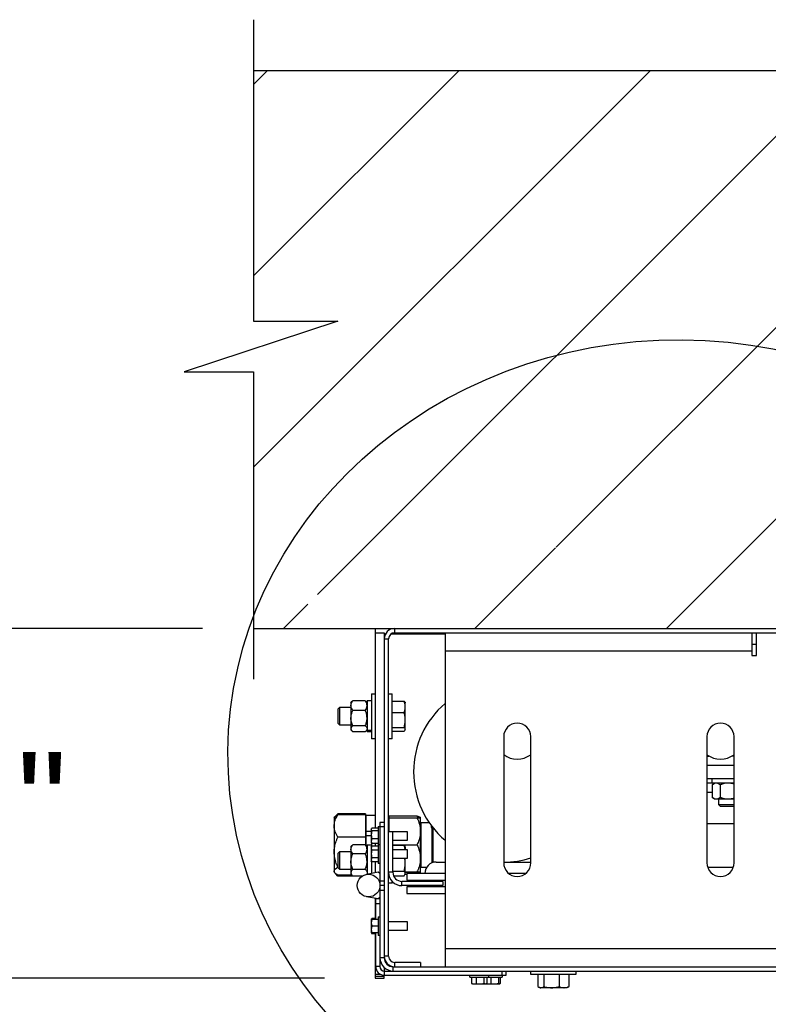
# Model space of a CAD drawing. Header units: inches. Extents: x 170 to 288, y 234 to 248.
# Tile 369 of 480: x 250.699 to 251.39, y 237.69 to 238.6. Entities that reach past the tile are written whole.
import ezdxf

# ---------------------------------------------------------------- set-up
doc = ezdxf.new("R2010")
doc.units = ezdxf.units.IN
doc.header["$LTSCALE"] = 0.25
doc.header["$MEASUREMENT"] = 0
for name, color, linetype in [('ANNOTATIONS', 1, 'Continuous'), ('DETAILS', 4, 'Continuous'), ('STANDARD Z GUIDE MOTOR RH', 7, 'Continuous')]:
    doc.layers.add(name, color=color, linetype=linetype)
doc.styles.add('ARIAL', font='arial.ttf', dxfattribs={"height": 0.09375})
doc.dimstyles.new('STANDARD$0', dxfattribs={"dimtxt": 0.09375, "dimasz": 0.09375, "dimexe": 0.03125, "dimexo": 0.046875, "dimgap": 0.09, "dimtad": 0, "dimtih": 1, "dimtoh": 1, "dimdec": 4, "dimzin": 0, "dimdsep": 46, "dimtxsty": 'ARIAL', "dimcen": 0.09, "dimadec": 0, "dimazin": 0, "dimtfac": 1, "dimtdec": 4, "dimtofl": 0, "dimtmove": 0, "dimatfit": 1, "dimfxl": 1, "dimtolj": 1, "dimtzin": 0, "dimarcsym": 0})

# ---------------------------------------------------------------- blocks, each defined once
blk = doc.blocks.new('*D39')
at = {"layer": 'ANNOTATIONS', "color": 0, "lineweight": -2, "transparency": 16777216}
for p, q in [((251.60208, 237.68664), (251.60208, 237.31318)), ((251.02708, 237.66778), (251.02708, 237.31318)), ((250.93333, 237.34443), (250.83958, 237.34443)), ((251.69583, 237.34443), (251.78958, 237.34443))]:
    blk.add_line(p, q, dxfattribs=at)
at = {"layer": 'ANNOTATIONS', "color": 0, "transparency": 16777216}
for points in [[(250.93333, 237.36005), (250.93333, 237.3288), (251.02708, 237.34443)], [(251.69583, 237.36005), (251.69583, 237.3288), (251.60208, 237.34443)]]:
    blk.add_solid(points, dxfattribs=at)
at = {"layer": 'defpoints', "color": 0, "transparency": 16777216}
for p in [(251.60208, 237.73352), (251.02708, 237.71465), (251.60208, 237.34443)]:
    blk.add_point(p, dxfattribs=at)
at = {"layer": 'ANNOTATIONS', "color": 0, "transparency": 16777216, "insert": (251.31954, 237.34443), "char_height": 0.09375, "attachment_point": 5, "style": 'ARIAL'}
blk.add_mtext('\\A1;17 1/4"', dxfattribs=at)
blk = doc.blocks.new('*D40')
at = {"layer": 'ANNOTATIONS', "color": 0, "lineweight": -2, "transparency": 16777216}
for p, q in [((250.57373, 238.13143), (250.57373, 238.22518)), ((250.86771, 238.03768), (250.54248, 238.03768)), ((250.98021, 237.71465), (250.54248, 237.71465)), ((250.57373, 237.6209), (250.57373, 237.52715))]:
    blk.add_line(p, q, dxfattribs=at)
at = {"layer": 'ANNOTATIONS', "color": 0, "transparency": 16777216}
for points in [[(250.55811, 238.13143), (250.58936, 238.13143), (250.57373, 238.03768)], [(250.55811, 237.6209), (250.58936, 237.6209), (250.57373, 237.71465)]]:
    blk.add_solid(points, dxfattribs=at)
at = {"layer": 'defpoints', "color": 0, "transparency": 16777216}
for p in [(250.57373, 238.03768), (250.91458, 238.03768), (251.02708, 237.71465)]:
    blk.add_point(p, dxfattribs=at)
at = {"layer": 'ANNOTATIONS', "color": 0, "transparency": 16777216, "insert": (250.57373, 237.87617), "char_height": 0.09375, "attachment_point": 5, "style": 'ARIAL'}
blk.add_mtext('\\A1;9 1/2" ', dxfattribs=at)

msp = doc.modelspace()

# ---------------------------------------------------------------- hatches: boundary and pattern name
at = {"layer": 'STANDARD Z GUIDE MOTOR RH'}
h = msp.add_hatch(dxfattribs=at)
h.set_pattern_fill('ANSI31', color=256)
edge = h.paths.add_edge_path()
edge.add_ellipse((251.30783, 237.92112), major_axis=(0.41679, -0.00287), ratio=0.919729, start_angle=45.45355, end_angle=161.00699)
edge.add_line((250.91458, 238.04859), (250.91458, 238.03768))
edge.add_line((250.91458, 238.03768), (251.60208, 238.03768))
edge.add_line((251.60208, 238.03768), (251.60208, 238.1923))
edge = h.paths.add_edge_path()
edge.add_line((251.60208, 238.55331), (250.91458, 238.55331))
edge.add_line((250.91458, 238.55331), (250.91458, 238.32179))
edge.add_line((250.91458, 238.32179), (250.99255, 238.32179))
edge.add_line((250.99255, 238.32179), (250.85048, 238.27489))
edge.add_line((250.85048, 238.27489), (250.91458, 238.27489))
edge.add_line((250.91458, 238.27489), (250.91458, 238.04859))
edge.add_ellipse((251.30783, 237.92112), major_axis=(0.41679, -0.00287), ratio=0.919729, start_angle=45.45355, end_angle=161.00699, ccw=False)
edge.add_line((251.60208, 238.1923), (251.60208, 238.55331))
h.paths.add_polyline_path([(256.28958, 238.55331), (255.60208, 238.55331), (255.60208, 238.03768), (256.28958, 238.03768), (256.28958, 238.27489), (256.35369, 238.27489), (256.21162, 238.32179), (256.28958, 238.32179)])

# ---------------------------------------------------------------- linework, layer by layer
at = {"layer": 'DETAILS'}
msp.add_ellipse((251.30783, 237.92112), major_axis=(0.41679, -0.00287), ratio=0.919729, dxfattribs=at)
at = {"layer": 'STANDARD Z GUIDE MOTOR RH'}
for p, q in [((250.91458, 238.60018), (250.91458, 238.32179)), ((250.91458, 238.55331), (251.60208, 238.55331)), ((250.99255, 238.32179), (250.85048, 238.27489)), ((250.91458, 238.32179), (250.99255, 238.32179)), ((250.85048, 238.27489), (250.91458, 238.27489)), ((250.91458, 238.27489), (250.91458, 237.99081)), ((250.91458, 238.03768), (251.60208, 238.03768)), ((251.02708, 238.03768), (251.02708, 237.85317)), ((251.04505, 238.03372), (251.04505, 238.03768)), ((251.04505, 238.03768), (251.59245, 238.03768)), ((251.02708, 238.03372), (251.03542, 238.03372)), ((251.03542, 238.03372), (251.03542, 237.73352)), ((251.03542, 238.0328), (251.03667, 238.0328)), ((251.03542, 238.02805), (251.03938, 238.02805)), ((251.03938, 237.73482), (251.03938, 238.02805)), ((251.04196, 238.0328), (251.09155, 238.0328)), ((251.04505, 238.03372), (251.59245, 238.03372)), ((251.09155, 238.03372), (251.09155, 237.72518)), ((251.37488, 238.03372), (251.37488, 238.01288)), ((251.37905, 238.01288), (251.37905, 238.03372)), ((251.37488, 238.0233), (251.37905, 238.0233)), ((251.09155, 238.01705), (251.37488, 238.01705)), ((251.37488, 238.01288), (251.37905, 238.01288)), ((251.02375, 237.97747), (251.02708, 237.97747)), ((251.02375, 237.97747), (251.02375, 237.9358)), ((251.03938, 237.97747), (251.04272, 237.97747)), ((251.04272, 237.9358), (251.04272, 237.97747)), ((250.99272, 237.96344), (250.99424, 237.96497)), ((250.99272, 237.94983), (250.99272, 237.96344)), ((250.99424, 237.96497), (251.00465, 237.96497)), ((250.99424, 237.9483), (250.99424, 237.96497)), ((251.00465, 237.96913), (251.00548, 237.9701)), ((251.00465, 237.96913), (251.00465, 237.94413)), ((251.01792, 237.97092), (251.00632, 237.97092)), ((251.01876, 237.9701), (251.01958, 237.96913)), ((251.01958, 237.97112), (251.02375, 237.97112)), ((251.01958, 237.97112), (251.01958, 237.94215)), ((251.04272, 237.97053), (251.05373, 237.97053)), ((251.05461, 237.96955), (251.05485, 237.96913)), ((251.05485, 237.94413), (251.05485, 237.96913)), ((251.01792, 237.96199), (251.00632, 237.96199)), ((251.04272, 237.96018), (251.05373, 237.96018)), ((250.99424, 237.9483), (250.99272, 237.94983)), ((251.00465, 237.9483), (250.99424, 237.9483)), ((251.01792, 237.94771), (251.00632, 237.94771)), ((251.04272, 237.94629), (251.05373, 237.94629)), ((251.00548, 237.94317), (251.00465, 237.94413)), ((251.01792, 237.94235), (251.00632, 237.94235)), ((251.01958, 237.94413), (251.01876, 237.94317)), ((251.01958, 237.94365), (251.02375, 237.94365)), ((251.01958, 237.94281), (251.02375, 237.94281)), ((251.02375, 237.94215), (251.01958, 237.94215)), ((251.04272, 237.94274), (251.05373, 237.94274)), ((251.05485, 237.94413), (251.05461, 237.94372)), ((251.14572, 237.93778), (251.14572, 237.82112)), ((251.17072, 237.82112), (251.17072, 237.93778)), ((251.33343, 237.93778), (251.33343, 237.82112)), ((251.35843, 237.82112), (251.35843, 237.93778)), ((251.02708, 237.9358), (251.02375, 237.9358)), ((251.04272, 237.9358), (251.03938, 237.9358)), ((251.33343, 237.91987), (251.3353, 237.91987)), ((251.35843, 237.91987), (251.35656, 237.91987)), ((251.33343, 237.91153), (251.35843, 237.91153)), ((251.33343, 237.89903), (251.35843, 237.89903)), ((251.35843, 237.89487), (251.33343, 237.89487)), ((251.33831, 237.89487), (251.33831, 237.89903)), ((251.33836, 237.8932), (251.3403, 237.89487)), ((251.33836, 237.8932), (251.33836, 237.8816)), ((251.34558, 237.8932), (251.34558, 237.8816)), ((251.33343, 237.8866), (251.33836, 237.8866)), ((251.3403, 237.87993), (251.33836, 237.8816)), ((251.35843, 237.87993), (251.3403, 237.87993)), ((251.34446, 237.87473), (251.34446, 237.87993)), ((251.34599, 237.8732), (251.34446, 237.87473)), ((251.35843, 237.87473), (251.34446, 237.87473)), ((251.35843, 237.8732), (251.34599, 237.8732)), ((250.98918, 237.86268), (250.98992, 237.86354)), ((250.98992, 237.86354), (250.99124, 237.86507)), ((250.99252, 237.86638), (250.99133, 237.86499)), ((251.01822, 237.86638), (250.99252, 237.86638)), ((251.01822, 237.86552), (250.99252, 237.86552)), ((251.01822, 237.86638), (251.01822, 237.83736)), ((251.01875, 237.86513), (251.02708, 237.86513)), ((251.01875, 237.83677), (251.01875, 237.86513)), ((251.03992, 237.85021), (251.03992, 237.86474)), ((251.03992, 237.86474), (251.06562, 237.86474)), ((251.06562, 237.86474), (251.0665, 237.86278)), ((250.98918, 237.86268), (250.98918, 237.81268)), ((251.01822, 237.86268), (251.01875, 237.86268)), ((251.02978, 237.85471), (251.03145, 237.85471)), ((251.02978, 237.85471), (251.02978, 237.82071)), ((251.03145, 237.85854), (251.03145, 237.72538)), ((251.03542, 237.85854), (251.03145, 237.85854)), ((251.03542, 237.85438), (251.03145, 237.85438)), ((251.03938, 237.86268), (251.03992, 237.86268)), ((251.03992, 237.8628), (251.06562, 237.8628)), ((251.06865, 237.86304), (251.06895, 237.86269)), ((251.06895, 237.81269), (251.06895, 237.86268)), ((251.06895, 237.85435), (251.06937, 237.85435)), ((251.06937, 237.85852), (251.07682, 237.85852)), ((251.06937, 237.81685), (251.06937, 237.85852)), ((251.07875, 237.85578), (251.07875, 237.85378)), ((251.07949, 237.8548), (251.07875, 237.8548)), ((251.35843, 237.85727), (251.33343, 237.85727)), ((251.02345, 237.85012), (251.01875, 237.85012)), ((251.02345, 237.84614), (251.01875, 237.84614)), ((251.02401, 237.85317), (251.02345, 237.85188)), ((251.02345, 237.85229), (251.02373, 237.85278)), ((251.02345, 237.85229), (251.02345, 237.83979)), ((251.02978, 237.85317), (251.02401, 237.85317)), ((251.02978, 237.8506), (251.02401, 237.8506)), ((251.03938, 237.85021), (251.05645, 237.85021)), ((251.03938, 237.85011), (251.04335, 237.85011)), ((251.04335, 237.81241), (251.04335, 237.85011)), ((251.05645, 237.85021), (251.05645, 237.84188)), ((251.07901, 237.85372), (251.08045, 237.85356)), ((251.07979, 237.82126), (251.07979, 237.85363)), ((251.08021, 237.85358), (251.08021, 237.82141)), ((251.08071, 237.82155), (251.08071, 237.85323)), ((251.01822, 237.84497), (250.99252, 237.84497)), ((251.00465, 237.8358), (251.00581, 237.83715)), ((251.00632, 237.83769), (251.0058, 237.83712)), ((251.01792, 237.83769), (251.00632, 237.83769)), ((251.01792, 237.83769), (251.01843, 237.83712)), ((251.01843, 237.83715), (251.01958, 237.8358)), ((251.01958, 237.83778), (251.02375, 237.83778)), ((251.01958, 237.83778), (251.01958, 237.81064)), ((251.02401, 237.84347), (251.02345, 237.8412)), ((251.02373, 237.8393), (251.02345, 237.83979)), ((251.02345, 237.83563), (251.02401, 237.83659)), ((251.02401, 237.83659), (251.02345, 237.83479)), ((251.02375, 237.83927), (251.02375, 237.83638)), ((251.02401, 237.83892), (251.02382, 237.83935)), ((251.02978, 237.84347), (251.02401, 237.84347)), ((251.02978, 237.83892), (251.02401, 237.83892)), ((251.02978, 237.83659), (251.02401, 237.83659)), ((251.02708, 237.83892), (251.02708, 237.83659)), ((251.02978, 237.83804), (251.03145, 237.83804)), ((251.05645, 237.84188), (251.04335, 237.84188)), ((251.04335, 237.83791), (251.06562, 237.83791)), ((251.04335, 237.83742), (251.05373, 237.83742)), ((251.05373, 237.83742), (251.05446, 237.83644)), ((251.05448, 237.83645), (251.05485, 237.8358)), ((250.99272, 237.83011), (250.99424, 237.83163)), ((250.99272, 237.81649), (250.99272, 237.83011)), ((250.99424, 237.83163), (251.00465, 237.83163)), ((250.99424, 237.81497), (250.99424, 237.83163)), ((251.00465, 237.8358), (251.00465, 237.8108)), ((251.01792, 237.82951), (251.00632, 237.82951)), ((251.02345, 237.83563), (251.02345, 237.82313)), ((251.02978, 237.83299), (251.02401, 237.83299)), ((251.04335, 237.83354), (251.05645, 237.83354)), ((251.05485, 237.8358), (251.05485, 237.83354)), ((251.05645, 237.83354), (251.05645, 237.82521)), ((251.02401, 237.82577), (251.02345, 237.82396)), ((251.02401, 237.82216), (251.02345, 237.82313)), ((251.02375, 237.82261), (251.02375, 237.81141)), ((251.02978, 237.82577), (251.02401, 237.82577)), ((251.02978, 237.82216), (251.02401, 237.82216)), ((251.02708, 237.82216), (251.02708, 237.81202)), ((251.03145, 237.82071), (251.02978, 237.82071)), ((251.05645, 237.82521), (251.04335, 237.82521)), ((251.05485, 237.8108), (251.05485, 237.82521)), ((251.06937, 237.82102), (251.06895, 237.82102)), ((251.08333, 237.82188), (251.09155, 237.82188)), ((251.14572, 237.82188), (251.17072, 237.82188)), ((250.98992, 237.81183), (250.98918, 237.81268)), ((250.99124, 237.8103), (250.98992, 237.81183)), ((250.99252, 237.80899), (250.99053, 237.8113)), ((250.99272, 237.81713), (250.99252, 237.81713)), ((251.00547, 237.80985), (250.99252, 237.80985)), ((251.00625, 237.80899), (250.99252, 237.80899)), ((250.99424, 237.81497), (250.99272, 237.81649)), ((251.00465, 237.81497), (250.99424, 237.81497)), ((251.00581, 237.80946), (251.00465, 237.8108)), ((251.01792, 237.81512), (251.00632, 237.81512)), ((251.01508, 237.80891), (251.00632, 237.80891)), ((251.02985, 237.81254), (251.01904, 237.81054)), ((251.01958, 237.8108), (251.01942, 237.8106)), ((251.01958, 237.81075), (251.02022, 237.81075)), ((251.03145, 237.8112), (251.02985, 237.81254)), ((251.04335, 237.81241), (251.03938, 237.81241)), ((251.04335, 237.81363), (251.05373, 237.81363)), ((251.044, 237.80919), (251.05373, 237.80919)), ((251.05485, 237.8108), (251.05448, 237.81016)), ((251.05475, 237.81063), (251.05625, 237.81063)), ((251.05485, 237.8128), (251.06562, 237.8128)), ((251.05485, 237.81257), (251.06562, 237.81257)), ((251.05625, 237.81147), (251.05625, 237.80522)), ((251.09155, 237.81147), (251.05625, 237.81147)), ((251.06895, 237.81268), (251.06865, 237.81233)), ((251.06895, 237.81268), (251.06895, 237.81268)), ((251.07442, 237.81685), (251.06937, 237.81685)), ((251.16616, 237.81147), (251.15027, 237.81147)), ((251.35768, 237.81685), (251.33418, 237.81685)), ((251.03542, 237.80438), (251.03145, 237.80438)), ((251.03542, 237.80021), (251.03145, 237.80021)), ((251.04272, 237.80247), (251.03938, 237.80247)), ((251.04272, 237.80247), (251.04272, 237.80399)), ((251.05168, 237.80011), (251.05168, 237.80408)), ((251.08938, 237.80408), (251.05168, 237.80408)), ((251.08938, 237.80011), (251.05168, 237.80011)), ((251.05625, 237.80522), (251.09155, 237.80522)), ((251.08938, 237.80408), (251.08938, 237.80011)), ((251.03145, 237.79602), (251.03542, 237.79602)), ((251.09155, 237.79897), (251.05625, 237.79897)), ((251.05625, 237.79897), (251.05625, 237.79272)), ((251.05625, 237.79272), (251.09155, 237.79272)), ((251.02985, 237.78788), (251.01904, 237.78989)), ((251.02708, 237.7884), (251.02708, 237.76988)), ((251.03145, 237.78788), (251.02748, 237.78788)), ((251.02748, 237.78788), (251.02748, 237.76893)), ((251.02748, 237.78372), (251.03145, 237.78372)), ((251.03145, 237.78922), (251.02985, 237.78788)), ((251.02401, 237.76893), (251.02345, 237.76581)), ((251.02345, 237.76893), (251.02345, 237.75643)), ((251.0235, 237.76901), (251.02361, 237.7692)), ((251.02361, 237.7692), (251.02373, 237.76942)), ((251.02389, 237.76966), (251.02401, 237.76983)), ((251.02401, 237.76943), (251.02391, 237.76893)), ((251.02401, 237.7697), (251.02394, 237.76938)), ((251.02401, 237.76983), (251.02395, 237.76959)), ((251.02748, 237.76988), (251.02401, 237.76988)), ((251.02748, 237.76987), (251.02401, 237.76987)), ((251.02748, 237.76983), (251.02401, 237.76983)), ((251.02748, 237.7697), (251.02401, 237.7697)), ((251.02748, 237.76943), (251.02401, 237.76943)), ((251.02978, 237.76893), (251.02401, 237.76893)), ((251.02978, 237.77135), (251.03145, 237.77135)), ((251.02978, 237.77135), (251.02978, 237.75402)), ((251.03938, 237.76685), (251.05645, 237.76685)), ((251.05645, 237.76685), (251.05645, 237.75852)), ((251.02401, 237.76268), (251.02345, 237.75956)), ((251.02366, 237.75618), (251.02401, 237.75567)), ((251.02382, 237.75579), (251.02373, 237.75595)), ((251.02384, 237.75576), (251.02382, 237.75579)), ((251.02391, 237.75573), (251.02401, 237.75554)), ((251.02978, 237.76268), (251.02401, 237.76268)), ((251.02978, 237.75643), (251.02401, 237.75643)), ((251.02748, 237.75594), (251.02401, 237.75594)), ((251.02748, 237.75567), (251.02401, 237.75567)), ((251.02748, 237.75554), (251.02401, 237.75554)), ((251.02748, 237.7555), (251.02401, 237.7555)), ((251.02748, 237.75549), (251.02401, 237.75549)), ((251.02708, 237.75549), (251.02708, 237.71465)), ((251.02748, 237.75643), (251.02748, 237.72538)), ((251.05645, 237.75852), (251.03938, 237.75852)), ((251.03145, 237.75402), (251.02978, 237.75402)), ((251.55822, 237.74185), (251.09155, 237.74185)), ((251.03542, 237.73352), (251.03145, 237.73352)), ((251.03938, 237.73482), (251.03542, 237.73482)), ((251.04505, 237.72518), (251.04505, 237.72915)), ((251.06875, 237.72915), (251.04505, 237.72915)), ((251.06875, 237.72915), (251.06875, 237.72518)), ((251.03224, 237.71798), (251.02708, 237.71798)), ((251.03145, 237.72538), (251.02748, 237.72538)), ((251.03542, 237.72447), (251.03542, 237.72122)), ((251.03562, 237.71725), (251.03562, 237.72122)), ((251.03562, 237.72122), (251.58978, 237.72122)), ((251.04375, 237.72122), (251.04375, 237.72518)), ((251.04375, 237.72518), (251.58978, 237.72518)), ((251.14395, 237.72122), (251.14395, 237.71725)), ((251.14812, 237.71725), (251.14812, 237.72122)), ((251.17072, 237.71788), (251.17072, 237.72122)), ((251.21238, 237.71788), (251.17072, 237.71788)), ((251.17726, 237.71788), (251.17726, 237.70687)), ((251.18266, 237.71788), (251.18266, 237.70687)), ((251.19695, 237.71788), (251.19695, 237.70687)), ((251.20584, 237.71788), (251.20584, 237.70687)), ((251.21238, 237.72122), (251.21238, 237.71788)), ((251.02708, 237.71632), (251.03542, 237.71632)), ((251.02708, 237.71465), (251.03542, 237.71465)), ((251.03542, 237.71465), (251.03542, 237.71725)), ((251.03562, 237.71725), (251.14812, 237.71725)), ((251.11445, 237.71558), (251.11445, 237.71725)), ((251.11445, 237.71558), (251.14428, 237.71558)), ((251.11596, 237.71558), (251.11596, 237.70981)), ((251.11596, 237.70981), (251.11815, 237.70925)), ((251.11687, 237.70925), (251.11635, 237.70955)), ((251.11687, 237.70925), (251.12937, 237.70925)), ((251.12034, 237.71558), (251.12034, 237.70981)), ((251.12034, 237.70981), (251.12392, 237.70925)), ((251.1275, 237.71558), (251.1275, 237.70981)), ((251.12989, 237.70955), (251.12937, 237.70925)), ((251.12984, 237.70925), (251.1417, 237.70925)), ((251.1301, 237.70951), (251.13132, 237.70925)), ((251.13028, 237.71558), (251.13028, 237.70981)), ((251.13178, 237.71725), (251.13178, 237.71558)), ((251.13393, 237.71558), (251.13393, 237.70981)), ((251.13393, 237.70981), (251.13739, 237.70925)), ((251.14085, 237.71558), (251.14085, 237.70981)), ((251.14205, 237.70935), (251.14187, 237.70925)), ((251.14254, 237.71558), (251.14254, 237.70981)), ((251.14428, 237.71725), (251.14428, 237.71558)), ((251.17905, 237.70575), (251.17807, 237.70632)), ((251.20405, 237.70575), (251.17905, 237.70575)), ((251.20503, 237.70632), (251.20405, 237.70575))]:
    msp.add_line(p, q, dxfattribs=at)
msp.add_circle((251.02095, 237.80021), 0.0105, dxfattribs=at)
for centre, radius, start, end in [((251.04505, 238.02805), 0.00963, 90, 180), ((251.04505, 238.02805), 0.00567, 90, 180), ((251.14583, 237.90522), 0.08333, 130.64724, 229.35277), ((251.15822, 237.93778), 0.0125, 0, 180), ((251.34593, 237.93778), 0.0125, 0, 180), ((251.15823, 237.93778), 0.02083, 233.10145, 306.84126), ((251.34593, 237.93778), 0.02083, 233.1301, 306.8699), ((251.07899, 237.85422), 0.000506, 241.68521, 272.39134), ((251.08333, 237.81147), 0.01042, 90, 180), ((251.14583, 237.90522), 0.08333, 269.91979, 287.37354), ((251.15822, 237.82112), 0.0125, 180, 0), ((251.34593, 237.82112), 0.0125, 180, 0), ((251.05168, 237.81241), 0.0123, 180, 270), ((251.05168, 237.81241), 0.00833, 180, 270), ((251.04375, 237.73352), 0.0123, 180, 270), ((251.04505, 237.73482), 0.00963, 180, 270), ((251.04375, 237.73352), 0.00833, 180, 270), ((251.04505, 237.73482), 0.00567, 180, 270), ((251.03562, 237.72538), 0.00813, 180, 270), ((251.03562, 237.72538), 0.00417, 180, 270)]:
    msp.add_arc(centre, radius, start, end, dxfattribs=at)
for points, knots in [([(251.00465, 237.96646), (251.00471, 237.96708), (251.00484, 237.96835), (251.00559, 237.96983), (251.00615, 237.97068), (251.00632, 237.97092)], [0, 0, 0, 0, 0.406287, 0.827268, 1, 1, 1, 1]), ([(251.00632, 237.96199), (251.00588, 237.96269), (251.00499, 237.9641), (251.00465, 237.96564), (251.00465, 237.96644), (251.00465, 237.96646)], [0, 0, 0, 0, 0.484345, 0.986325, 1, 1, 1, 1]), ([(251.00632, 237.97092), (251.00605, 237.9707), (251.00573, 237.97042), (251.00553, 237.97013), (251.00549, 237.97008)], [0, 0, 0, 0, 0.8156813, 1, 1, 1, 1]), ([(251.01958, 237.96646), (251.01952, 237.96708), (251.01939, 237.96835), (251.01864, 237.96983), (251.01808, 237.97068), (251.01792, 237.97092)], [0, 0, 0, 0, 0.406287, 0.827268, 1, 1, 1, 1]), ([(251.01792, 237.97092), (251.01818, 237.9707), (251.01851, 237.97042), (251.01871, 237.97013), (251.01875, 237.97008)], [0, 0, 0, 0, 0.815654, 1, 1, 1, 1]), ([(251.01792, 237.96199), (251.01836, 237.96269), (251.01925, 237.9641), (251.01958, 237.96564), (251.01958, 237.96644), (251.01958, 237.96646)], [0, 0, 0, 0, 0.484345, 0.986325, 1, 1, 1, 1]), ([(251.05485, 237.96535), (251.05472, 237.9667), (251.05454, 237.96845), (251.05389, 237.97014), (251.05373, 237.97053)], [0, 0, 0, 0, 0.770634, 1, 1, 1, 1]), ([(251.05373, 237.97053), (251.05408, 237.97024), (251.05447, 237.96991), (251.05457, 237.96957), (251.05459, 237.96953)], [0, 0, 0, 0, 0.876708, 1, 1, 1, 1]), ([(251.05373, 237.96018), (251.05418, 237.96147), (251.05478, 237.96317), (251.05484, 237.96492), (251.05485, 237.96535)], [0, 0, 0, 0, 0.753696, 1, 1, 1, 1]), ([(251.00465, 237.95485), (251.00471, 237.95585), (251.00484, 237.95788), (251.00559, 237.96025), (251.00615, 237.9616), (251.00632, 237.96199)], [0, 0, 0, 0, 0.4062889, 0.8272682, 1, 1, 1, 1]), ([(251.00632, 237.94771), (251.00588, 237.94882), (251.00499, 237.95108), (251.00465, 237.95355), (251.00465, 237.95482), (251.00465, 237.95485)], [0, 0, 0, 0, 0.4843449, 0.9863277, 1, 1, 1, 1]), ([(251.01958, 237.95485), (251.01952, 237.95585), (251.01939, 237.95788), (251.01864, 237.96025), (251.01808, 237.9616), (251.01792, 237.96199)], [0, 0, 0, 0, 0.4062889, 0.8272682, 1, 1, 1, 1]), ([(251.01792, 237.94771), (251.01836, 237.94882), (251.01925, 237.95108), (251.01958, 237.95355), (251.01958, 237.95482), (251.01958, 237.95485)], [0, 0, 0, 0, 0.4843449, 0.9863277, 1, 1, 1, 1]), ([(251.05485, 237.95324), (251.05485, 237.9534), (251.05484, 237.95465), (251.0546, 237.957), (251.05402, 237.95912), (251.05373, 237.96018)], [0, 0, 0, 0, 0.07009, 0.530786, 1, 1, 1, 1]), ([(251.00632, 237.94771), (251.00607, 237.94748), (251.00548, 237.94694), (251.00481, 237.94605), (251.0047, 237.94537), (251.00465, 237.94503)], [0, 0, 0, 0, 0.265458, 0.628079, 1, 1, 1, 1]), ([(251.01792, 237.94771), (251.01817, 237.94748), (251.01875, 237.94694), (251.01943, 237.94605), (251.01953, 237.94537), (251.01958, 237.94503)], [0, 0, 0, 0, 0.265458, 0.628079, 1, 1, 1, 1]), ([(251.05373, 237.94629), (251.05405, 237.94742), (251.05468, 237.9497), (251.05479, 237.95205), (251.05485, 237.95324)], [0, 0, 0, 0, 0.495458, 1, 1, 1, 1]), ([(251.05485, 237.94452), (251.05485, 237.94456), (251.05484, 237.94488), (251.0546, 237.94548), (251.05402, 237.94602), (251.05373, 237.94629)], [0, 0, 0, 0, 0.0700951, 0.5307889, 1, 1, 1, 1]), ([(251.00465, 237.94503), (251.00465, 237.94497), (251.00466, 237.94456), (251.00494, 237.94382), (251.00561, 237.94299), (251.00614, 237.94251), (251.00632, 237.94235)], [0, 0, 0, 0, 0.066533, 0.435283, 0.814551, 1, 1, 1, 1]), ([(251.01958, 237.94503), (251.01958, 237.94497), (251.01957, 237.94456), (251.0193, 237.94382), (251.01863, 237.94299), (251.01809, 237.94251), (251.01792, 237.94235)], [0, 0, 0, 0, 0.066533, 0.435283, 0.814551, 1, 1, 1, 1]), ([(251.05373, 237.94274), (251.05405, 237.94303), (251.05468, 237.94361), (251.05479, 237.94422), (251.05485, 237.94452)], [0, 0, 0, 0, 0.495462, 1, 1, 1, 1]), ([(251.34197, 237.89487), (251.34189, 237.89487), (251.34135, 237.89485), (251.34034, 237.89458), (251.33923, 237.89391), (251.33858, 237.89338), (251.33836, 237.8932)], [0, 0, 0, 0, 0.0665475, 0.4352808, 0.8145593, 1, 1, 1, 1]), ([(251.34558, 237.8932), (251.34528, 237.89345), (251.34455, 237.89403), (251.34335, 237.89471), (251.34244, 237.89481), (251.34197, 237.89487)], [0, 0, 0, 0, 0.265462, 0.628093, 1, 1, 1, 1]), ([(251.3528, 237.89487), (251.35179, 237.8948), (251.34973, 237.89467), (251.34734, 237.89393), (251.34598, 237.89336), (251.34558, 237.8932)], [0, 0, 0, 0, 0.406284, 0.827274, 1, 1, 1, 1]), ([(251.35843, 237.89375), (251.35783, 237.89398), (251.35606, 237.89464), (251.35411, 237.89486), (251.35283, 237.89487), (251.3528, 237.89487)], [0, 0, 0, 0, 0.334023, 0.982337, 1, 1, 1, 1]), ([(251.34197, 237.87993), (251.34189, 237.87994), (251.34135, 237.87995), (251.34034, 237.88022), (251.33923, 237.88089), (251.33858, 237.88142), (251.33836, 237.8816)], [0, 0, 0, 0, 0.0665475, 0.4352808, 0.8145593, 1, 1, 1, 1]), ([(251.34558, 237.8816), (251.34528, 237.88135), (251.34455, 237.88077), (251.34335, 237.88009), (251.34244, 237.87999), (251.34197, 237.87993)], [0, 0, 0, 0, 0.265462, 0.628093, 1, 1, 1, 1]), ([(251.3528, 237.87993), (251.35179, 237.88), (251.34973, 237.88013), (251.34734, 237.88087), (251.34598, 237.88144), (251.34558, 237.8816)], [0, 0, 0, 0, 0.406284, 0.827274, 1, 1, 1, 1]), ([(251.35843, 237.88105), (251.35783, 237.88082), (251.35606, 237.88016), (251.35411, 237.87994), (251.35283, 237.87993), (251.3528, 237.87993)], [0, 0, 0, 0, 0.334023, 0.982337, 1, 1, 1, 1]), ([(250.98918, 237.85524), (250.98931, 237.85668), (250.98957, 237.85961), (250.99107, 237.86301), (250.99219, 237.86495), (250.99252, 237.86552)], [0, 0, 0, 0, 0.406288, 0.827272, 1, 1, 1, 1]), ([(250.99252, 237.86552), (250.99159, 237.86495), (250.99052, 237.8643), (250.99002, 237.86361), (250.98995, 237.86352)], [0, 0, 0, 0, 0.8657939, 1, 1, 1, 1]), ([(250.99144, 237.86473), (250.99148, 237.86481), (250.99175, 237.86538), (250.99216, 237.86592), (250.99252, 237.86638)], [0, 0, 0, 0, 0.140364, 1, 1, 1, 1]), ([(251.06562, 237.86474), (251.06611, 237.86453), (251.06726, 237.86405), (251.06835, 237.86348), (251.06852, 237.86311), (251.06856, 237.86303)], [0, 0, 0, 0, 0.37, 0.875401, 1, 1, 1, 1]), ([(250.99252, 237.84497), (250.99164, 237.84657), (250.9903, 237.84899), (250.98938, 237.85243), (250.98919, 237.85426), (250.98918, 237.85519), (250.98918, 237.85524)], [0, 0, 0, 0, 0.48391, 0.735191, 0.986341, 1, 1, 1, 1]), ([(251.06562, 237.8628), (251.0665, 237.86086), (251.06783, 237.85792), (251.06875, 237.85376), (251.06895, 237.85155), (251.06895, 237.85041), (251.06895, 237.85035)], [0, 0, 0, 0, 0.483909, 0.735192, 0.986341, 1, 1, 1, 1]), ([(251.06562, 237.8628), (251.06611, 237.86279), (251.06729, 237.86277), (251.06864, 237.86273), (251.06885, 237.8627), (251.06895, 237.86268)], [0, 0, 0, 0, 0.265462, 0.628077, 1, 1, 1, 1]), ([(251.02345, 237.85188), (251.02345, 237.85185), (251.02346, 237.85142), (251.02375, 237.85099), (251.02401, 237.8506)], [0, 0, 0, 0, 0.070206, 1, 1, 1, 1]), ([(251.02401, 237.8506), (251.02379, 237.84974), (251.02349, 237.84857), (251.02346, 237.84736), (251.02345, 237.84704)], [0, 0, 0, 0, 0.731361, 1, 1, 1, 1]), ([(251.02345, 237.84704), (251.02351, 237.84614), (251.0236, 237.84493), (251.02393, 237.84377), (251.02401, 237.84347)], [0, 0, 0, 0, 0.742461, 1, 1, 1, 1]), ([(251.06895, 237.85035), (251.06882, 237.84861), (251.06857, 237.84507), (251.06707, 237.84094), (251.06595, 237.83859), (251.06562, 237.83791)], [0, 0, 0, 0, 0.40629, 0.827262, 1, 1, 1, 1]), ([(250.98918, 237.83105), (250.98919, 237.83137), (250.98921, 237.83345), (250.98976, 237.83735), (250.99109, 237.84165), (250.99217, 237.84415), (250.99252, 237.84497)], [0, 0, 0, 0, 0.066532, 0.435284, 0.814549, 1, 1, 1, 1]), ([(251.00465, 237.8336), (251.00471, 237.83417), (251.00484, 237.83534), (251.00559, 237.83669), (251.00615, 237.83747), (251.00632, 237.83769)], [0, 0, 0, 0, 0.40629, 0.827268, 1, 1, 1, 1]), ([(251.01958, 237.8336), (251.01952, 237.83417), (251.01939, 237.83534), (251.01864, 237.83669), (251.01808, 237.83747), (251.01792, 237.83769)], [0, 0, 0, 0, 0.40629, 0.827268, 1, 1, 1, 1]), ([(251.02345, 237.8412), (251.02345, 237.84114), (251.02346, 237.84037), (251.02375, 237.83962), (251.02401, 237.83892)], [0, 0, 0, 0, 0.070203, 1, 1, 1, 1]), ([(251.05467, 237.83354), (251.05457, 237.83448), (251.05442, 237.83579), (251.05389, 237.83705), (251.05373, 237.83742)], [0, 0, 0, 0, 0.713809, 1, 1, 1, 1]), ([(251.06562, 237.83791), (251.0665, 237.83596), (251.06783, 237.83299), (251.06875, 237.82879), (251.06895, 237.82656), (251.06895, 237.82541), (251.06895, 237.82536)], [0, 0, 0, 0, 0.483909, 0.735192, 0.98634, 1, 1, 1, 1]), ([(250.99252, 237.81713), (250.99202, 237.81831), (250.99085, 237.8211), (250.9895, 237.82575), (250.98929, 237.82927), (250.98918, 237.83105)], [0, 0, 0, 0, 0.265454, 0.628076, 1, 1, 1, 1]), ([(251.00632, 237.82951), (251.00588, 237.83014), (251.00499, 237.83144), (251.00465, 237.83285), (251.00465, 237.83358), (251.00465, 237.8336)], [0, 0, 0, 0, 0.4843471, 0.9863291, 1, 1, 1, 1]), ([(251.00465, 237.82231), (251.00471, 237.82332), (251.00484, 237.82537), (251.00559, 237.82775), (251.00615, 237.82911), (251.00632, 237.82951)], [0, 0, 0, 0, 0.406289, 0.827269, 1, 1, 1, 1]), ([(251.01792, 237.82951), (251.01836, 237.83014), (251.01925, 237.83144), (251.01958, 237.83285), (251.01958, 237.83358), (251.01958, 237.8336)], [0, 0, 0, 0, 0.4843471, 0.9863291, 1, 1, 1, 1]), ([(251.01958, 237.82231), (251.01952, 237.82332), (251.01939, 237.82537), (251.01864, 237.82775), (251.01808, 237.82911), (251.01792, 237.82951)], [0, 0, 0, 0, 0.406289, 0.827269, 1, 1, 1, 1]), ([(251.02345, 237.83479), (251.02345, 237.83475), (251.02346, 237.83414), (251.02375, 237.83354), (251.02401, 237.83299)], [0, 0, 0, 0, 0.070201, 1, 1, 1, 1]), ([(251.02401, 237.83299), (251.02379, 237.83212), (251.02349, 237.83093), (251.02346, 237.82971), (251.02345, 237.82938)], [0, 0, 0, 0, 0.731365, 1, 1, 1, 1]), ([(251.02345, 237.82938), (251.02351, 237.82847), (251.0236, 237.82725), (251.02393, 237.82607), (251.02401, 237.82577)], [0, 0, 0, 0, 0.742461, 1, 1, 1, 1]), ([(251.00632, 237.81512), (251.00588, 237.81624), (251.00499, 237.81852), (251.00465, 237.821), (251.00465, 237.82228), (251.00465, 237.82231)], [0, 0, 0, 0, 0.484344, 0.986325, 1, 1, 1, 1]), ([(251.01792, 237.81512), (251.01836, 237.81624), (251.01925, 237.81852), (251.01958, 237.821), (251.01958, 237.82228), (251.01958, 237.82231)], [0, 0, 0, 0, 0.484344, 0.986325, 1, 1, 1, 1]), ([(251.02345, 237.82396), (251.02345, 237.82392), (251.02346, 237.82331), (251.02375, 237.82272), (251.02401, 237.82216)], [0, 0, 0, 0, 0.070203, 1, 1, 1, 1]), ([(251.05373, 237.81363), (251.05405, 237.81477), (251.05468, 237.81709), (251.05479, 237.81948), (251.05485, 237.82068)], [0, 0, 0, 0, 0.49546, 1, 1, 1, 1]), ([(251.05485, 237.82068), (251.05485, 237.82085), (251.05484, 237.82212), (251.05473, 237.82365), (251.0544, 237.82496), (251.05434, 237.82521)], [0, 0, 0, 0, 0.109996, 0.832971, 1, 1, 1, 1]), ([(251.06895, 237.82536), (251.06882, 237.8236), (251.06857, 237.82002), (251.06707, 237.81586), (251.06595, 237.81349), (251.06562, 237.8128)], [0, 0, 0, 0, 0.406291, 0.827263, 1, 1, 1, 1]), ([(250.98918, 237.81349), (250.98931, 237.814), (250.98957, 237.81504), (250.99107, 237.81625), (250.99219, 237.81693), (250.99252, 237.81713)], [0, 0, 0, 0, 0.406289, 0.82727, 1, 1, 1, 1]), ([(250.99252, 237.80985), (250.99164, 237.81042), (250.9903, 237.81128), (250.98938, 237.8125), (250.98919, 237.81314), (250.98918, 237.81348), (250.98918, 237.81349)], [0, 0, 0, 0, 0.483912, 0.735191, 0.98634, 1, 1, 1, 1]), ([(251.00632, 237.81512), (251.00607, 237.81486), (251.00548, 237.81423), (251.00481, 237.8132), (251.0047, 237.81241), (251.00465, 237.81202)], [0, 0, 0, 0, 0.26546, 0.628081, 1, 1, 1, 1]), ([(251.00465, 237.81202), (251.00465, 237.81194), (251.00466, 237.81148), (251.00494, 237.81061), (251.00561, 237.80965), (251.00614, 237.8091), (251.00632, 237.80891)], [0, 0, 0, 0, 0.0665341, 0.435284, 0.8145519, 1, 1, 1, 1]), ([(251.01792, 237.81512), (251.01817, 237.81486), (251.01875, 237.81423), (251.01943, 237.8132), (251.01953, 237.81241), (251.01958, 237.81202)], [0, 0, 0, 0, 0.26546, 0.628081, 1, 1, 1, 1]), ([(251.01958, 237.81202), (251.01958, 237.81194), (251.01957, 237.81148), (251.01948, 237.81098), (251.0192, 237.81059), (251.01919, 237.81056)], [0, 0, 0, 0, 0.145479, 0.951765, 1, 1, 1, 1]), ([(251.05485, 237.81141), (251.05485, 237.81146), (251.05484, 237.81186), (251.0546, 237.81261), (251.05402, 237.81329), (251.05373, 237.81363)], [0, 0, 0, 0, 0.070091, 0.530784, 1, 1, 1, 1]), ([(251.05373, 237.80919), (251.05405, 237.80955), (251.05468, 237.81028), (251.05479, 237.81103), (251.05485, 237.81141)], [0, 0, 0, 0, 0.495456, 1, 1, 1, 1]), ([(251.06562, 237.8128), (251.06611, 237.81279), (251.06729, 237.81277), (251.06864, 237.81273), (251.06885, 237.8127), (251.06895, 237.81269)], [0, 0, 0, 0, 0.265462, 0.628077, 1, 1, 1, 1]), ([(251.06895, 237.81269), (251.06895, 237.81268), (251.06892, 237.81267), (251.06838, 237.81263), (251.06704, 237.8126), (251.06597, 237.81258), (251.06562, 237.81257)], [0, 0, 0, 0, 0.066532, 0.435282, 0.814551, 1, 1, 1, 1]), ([(251.06853, 237.81234), (251.06846, 237.81221), (251.0683, 237.81191), (251.06771, 237.81163), (251.06737, 237.81147)], [0, 0, 0, 0, 0.424116, 1, 1, 1, 1]), ([(251.02345, 237.76893), (251.02351, 237.76893), (251.0236, 237.76893), (251.02393, 237.76893), (251.02401, 237.76893)], [0, 0, 0, 0, 0.742487, 1, 1, 1, 1]), ([(251.02345, 237.76581), (251.02345, 237.76574), (251.02346, 237.76468), (251.02375, 237.76365), (251.02401, 237.76268)], [0, 0, 0, 0, 0.070206, 1, 1, 1, 1]), ([(251.02351, 237.76893), (251.02356, 237.76905), (251.02364, 237.76922), (251.02392, 237.76938), (251.02401, 237.76943)], [0, 0, 0, 0, 0.701504, 1, 1, 1, 1]), ([(251.02367, 237.76919), (251.02369, 237.76927), (251.02375, 237.76945), (251.02392, 237.76962), (251.02401, 237.7697)], [0, 0, 0, 0, 0.4876583, 1, 1, 1, 1]), ([(251.02345, 237.75956), (251.02345, 237.75949), (251.02346, 237.75843), (251.02375, 237.7574), (251.02401, 237.75643)], [0, 0, 0, 0, 0.070209, 1, 1, 1, 1]), ([(251.02345, 237.75651), (251.02346, 237.75646), (251.02349, 237.75627), (251.02379, 237.75608), (251.02401, 237.75594)], [0, 0, 0, 0, 0.268648, 1, 1, 1, 1]), ([(251.02401, 237.75643), (251.02393, 237.75643), (251.0236, 237.75643), (251.02351, 237.75643), (251.02345, 237.75643)], [0, 0, 0, 0, 0.257513, 1, 1, 1, 1]), ([(251.11635, 237.70956), (251.11634, 237.70957), (251.1162, 237.7096), (251.11608, 237.70971), (251.11596, 237.70981)], [0, 0, 0, 0, 0.090662, 1, 1, 1, 1]), ([(251.11815, 237.70925), (251.1182, 237.70925), (251.11894, 237.70926), (251.11967, 237.70954), (251.12034, 237.70981)], [0, 0, 0, 0, 0.070252, 1, 1, 1, 1]), ([(251.12392, 237.70925), (251.124, 237.70925), (251.12521, 237.70926), (251.1264, 237.70954), (251.1275, 237.70981)], [0, 0, 0, 0, 0.070194, 1, 1, 1, 1]), ([(251.1275, 237.70981), (251.12761, 237.70973), (251.12807, 237.7094), (251.12854, 237.70931), (251.12889, 237.70925)], [0, 0, 0, 0, 0.25756, 1, 1, 1, 1]), ([(251.12889, 237.70925), (251.12901, 237.70926), (251.12935, 237.70927), (251.12967, 237.70948), (251.12987, 237.7096)], [0, 0, 0, 0, 0.38099, 1, 1, 1, 1]), ([(251.13132, 237.70925), (251.13138, 237.70925), (251.13226, 237.70926), (251.13313, 237.70954), (251.13393, 237.70981)], [0, 0, 0, 0, 0.070142, 1, 1, 1, 1]), ([(251.13739, 237.70925), (251.13747, 237.70925), (251.13864, 237.70926), (251.13979, 237.70954), (251.14085, 237.70981)], [0, 0, 0, 0, 0.070257, 1, 1, 1, 1]), ([(251.14085, 237.70981), (251.14092, 237.70973), (251.1412, 237.7094), (251.14148, 237.70931), (251.1417, 237.70925)], [0, 0, 0, 0, 0.257577, 1, 1, 1, 1]), ([(251.1417, 237.70925), (251.14177, 237.70926), (251.14206, 237.70929), (251.14233, 237.70959), (251.14254, 237.70981)], [0, 0, 0, 0, 0.268567, 1, 1, 1, 1]), ([(251.17726, 237.70687), (251.17793, 237.70642), (251.17882, 237.70582), (251.17973, 237.70577), (251.17996, 237.70575)], [0, 0, 0, 0, 0.753662, 1, 1, 1, 1]), ([(251.17996, 237.70575), (251.18066, 237.70589), (251.18158, 237.70606), (251.18245, 237.70672), (251.18266, 237.70687)], [0, 0, 0, 0, 0.7706271, 1, 1, 1, 1]), ([(251.18266, 237.70687), (251.18382, 237.70656), (251.18616, 237.70593), (251.18858, 237.70581), (251.1898, 237.70575)], [0, 0, 0, 0, 0.49548, 1, 1, 1, 1]), ([(251.1898, 237.70575), (251.18997, 237.70575), (251.19125, 237.70576), (251.19367, 237.70601), (251.19585, 237.70658), (251.19695, 237.70687)], [0, 0, 0, 0, 0.07009, 0.530796, 1, 1, 1, 1]), ([(251.19695, 237.70687), (251.19767, 237.70656), (251.19913, 237.70593), (251.20063, 237.70581), (251.2014, 237.70575)], [0, 0, 0, 0, 0.495461, 1, 1, 1, 1]), ([(251.2014, 237.70575), (251.2015, 237.70575), (251.2023, 237.70576), (251.2038, 237.70601), (251.20516, 237.70658), (251.20584, 237.70687)], [0, 0, 0, 0, 0.070103, 0.530783, 1, 1, 1, 1]), ([(251.20584, 237.70687), (251.20564, 237.7067), (251.20537, 237.70647), (251.20509, 237.70639), (251.20501, 237.70637)], [0, 0, 0, 0, 0.73408, 1, 1, 1, 1])]:
    msp.add_open_spline(points, degree=3, knots=knots, dxfattribs=at)

# ---------------------------------------------------------------- dimensions: what is measured, and where the dimension line sits
at = {"layer": 'ANNOTATIONS'}
dim = msp.add_linear_dim(base=(250.57373, 238.03768), p1=(251.02708, 237.71465), p2=(250.91458, 238.03768), angle=270, text='9 1/2" ', dimstyle='STANDARD$0', dxfattribs=at)
dim.commit()
dim.dimension.update_dxf_attribs({"geometry": '*D40', "text_midpoint": (250.57373, 237.87617), "dimtype": 160})
dim = msp.add_linear_dim(base=(251.60208, 237.34443), p1=(251.02708, 237.71465), p2=(251.60208, 237.73352), text='17 1/4"', dimstyle='STANDARD$0', dxfattribs=at)
dim.commit()
dim.dimension.update_dxf_attribs({"geometry": '*D39', "text_midpoint": (251.31954, 237.34443), "dimtype": 160})

doc.saveas('drawing.dxf')
